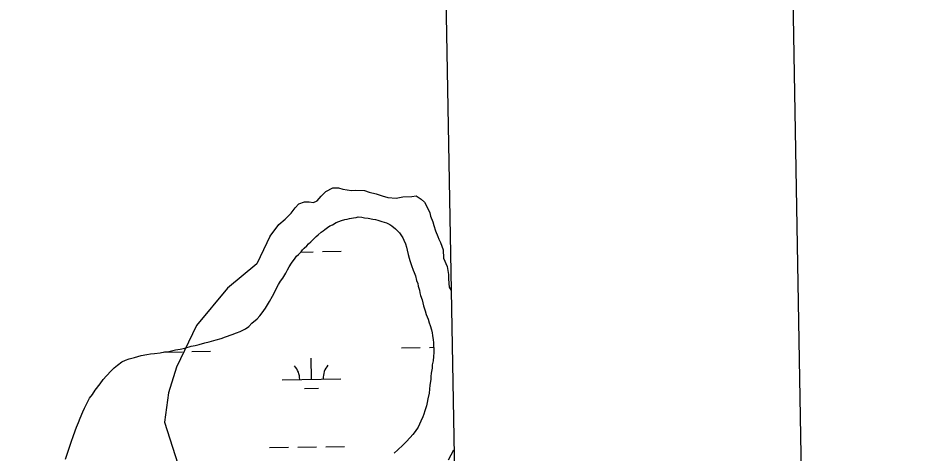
# Model space of a CAD drawing. Extents: x 3903937 to 3942190, y 260677 to 286651.
# Drawn here: x 3939241 to 3940763, y 272978 to 273720 of the extents above; entities that cross this region are included whole.
import ezdxf

# ---------------------------------------------------------------- set-up
doc = ezdxf.new("R2010")
doc.units = 0
for name, color, linetype in [('V-ANNO-SYMB', 7, 'Continuous'), ('V-GRID-FRAM', 7, 'Continuous'), ('V-RIVR-EDGE', 7, 'Continuous'), ('V-WETL-SWMP', 7, 'Continuous')]:
    doc.layers.add(name, color=color, linetype=linetype)

msp = doc.modelspace()

# ---------------------------------------------------------------- linework, layer by layer
at = {"layer": 'V-ANNO-SYMB'}
msp.add_lwpolyline([(3907684.46, 261933.336), (3940762.537, 262515.566), (3940359.2290000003, 285428.592), (3907281.1520000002, 284846.36100000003), (3907684.46, 261933.336)], dxfattribs=at)
at = {"layer": 'V-GRID-FRAM'}
msp.add_lwpolyline([(3907892.224, 284196.099), (3939773.201, 284757.23600000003), (3940101.116, 266577.619), (3908204.273, 266016.203), (3907892.224, 284196.099)], dxfattribs=at)
at = {"layer": 'V-RIVR-EDGE'}
for points in [[(3939672.22671564, 273347.91365029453), (3939686.5295592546, 273367.93763135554), (3939697.685777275, 273377.09145126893), (3939707.6977678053, 273387.38949867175), (3939714.56313274, 273396.5433185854), (3939721.1424408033, 273403.12262664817), (3939730.582317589, 273406.84136598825), (3939738.5919100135, 273406.5553091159), (3939745.743331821, 273405.41108162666), (3939752.322639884, 273408.2716503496), (3939759.188004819, 273416.28124277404), (3939766.911540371, 273424.2908351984), (3939778.9259290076, 273430.58408638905), (3939788.365805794, 273430.58408638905), (3939796.0893413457, 273428.2956314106), (3939810.6782418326, 273425.72111956), (3939818.1157205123, 273426.2932333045), (3939832.990677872, 273425.72111956), (3939840.714213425, 273423.1466077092), (3939852.7286020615, 273419.99998211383), (3939863.026649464, 273416.8533565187), (3939873.0386399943, 273413.99278779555), (3939886.7693698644, 273412.84856030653), (3939898.4977016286, 273415.1370152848), (3939913.658715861, 273415.70912902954), (3939921.096194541, 273416.8533565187), (3939929.391843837, 273410.84616220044), (3939935.3990381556, 273406.2692522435), (3939940.5480618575, 273396.5433185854), (3939944.266801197, 273387.67555554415), (3939945.6970855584, 273381.9544180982), (3939949.7018817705, 273372.22848443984), (3939951.4182230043, 273366.22129012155), (3939953.992734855, 273357.0674702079), (3939957.9975310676, 273347.6275934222), (3939959.9999291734, 273342.7646265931), (3939962.860497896, 273337.3295460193), (3939965.1489528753, 273330.7502379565), (3939967.1513509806, 273324.74304363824), (3939967.7234647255, 273310.4402000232), (3939974.016715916, 273296.4234132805), (3939976.3051708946, 273282.6926834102), (3939976.591227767, 273275.54126160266), (3939976.877284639, 273267.2456123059), (3939977.4493983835, 273261.2384179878), (3939980.5960239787, 273255.2312236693)], [(3939672.2267156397, 273348.77182091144), (3939649.3421658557, 273300.71426636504), (3939598.996156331, 273259.52207675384), (3939546.361691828, 273195.44533735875), (3939512.0348671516, 273124.5032330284), (3939498.3041372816, 273081.022588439), (3939491.4387723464, 273030.67657891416), (3939514.3233221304, 272959.7344745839)], [(3939976.5912277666, 272966.599839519), (3939985.5710034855, 272983.4369189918)]]:
    msp.add_lwpolyline(points, dxfattribs=at)
at = {"layer": 'V-WETL-SWMP'}
for p, q in [((3939818.563, 273380.017), (3939822.427, 273380.71)), ((3939822.427, 273380.71), (3939828.201, 273380.59500000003)), ((3939828.201, 273380.59499999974), (3939833.181, 273379.3409999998)), ((3939769.71, 273362.891), (3939773.612, 273365.5089999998)), ((3939773.612, 273365.5089999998), (3939778.269, 273367.341)), ((3939778.269, 273367.341), (3939784.8880000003, 273371.05999999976)), ((3939784.8880000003, 273371.05999999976), (3939789.16, 273372.8999999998)), ((3939789.16, 273372.8999999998), (3939793.432, 273374.741)), ((3939793.432, 273374.741), (3939799.628, 273376.543)), ((3939799.628, 273376.543), (3939803.1070000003, 273377.244)), ((3939803.1070000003, 273377.2439999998), (3939807.356, 273377.929)), ((3939807.356, 273377.929), (3939814.315, 273379.3309999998)), ((3939814.315, 273379.3309999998), (3939818.563, 273380.017)), ((3939833.181, 273379.3409999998), (3939838.946, 273378.8419999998)), ((3939838.946, 273378.842), (3939846.998, 273377.14199999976)), ((3939846.998, 273377.14199999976), (3939851.6010000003, 273376.2799999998)), ((3939851.6010000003, 273376.2799999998), (3939855.812, 273375.0419999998)), ((3939855.812, 273375.0419999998), (3939862.701, 273372.97999999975)), ((3939862.701, 273372.97999999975), (3939866.5270000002, 273371.749)), ((3939866.5270000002, 273371.749), (3939870.738, 273370.51)), ((3939870.738, 273370.51), (3939876.08, 273368.094)), ((3939876.08, 273368.094), (3939879.883, 273365.70799999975)), ((3939879.883, 273365.70799999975), (3939885.9420000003, 273360.58199999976)), ((3939750.538, 273347.48600000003), (3939754.063, 273350.496)), ((3939754.063, 273350.496), (3939759.1580000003, 273355.0149999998)), ((3939759.1580000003, 273355.0149999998), (3939762.2830000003, 273357.26299999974)), ((3939762.2830000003, 273357.26299999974), (3939765.023, 273359.51899999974)), ((3939765.023, 273359.51899999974), (3939769.71, 273362.891)), ((3939885.9420000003, 273360.58199999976), (3939889.3370000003, 273357.04999999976)), ((3939889.3370000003, 273357.05), (3939892.7320000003, 273353.517)), ((3939892.7320000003, 273353.517), (3939896.096, 273348.445)), ((3939737.1920000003, 273334.66000000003), (3939741.1180000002, 273338.4329999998)), ((3939741.1180000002, 273338.4329999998), (3939746.613, 273343.71399999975)), ((3939746.613, 273343.71399999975), (3939750.538, 273347.48599999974)), ((3939896.096, 273348.445), (3939898.3370000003, 273344.93499999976)), ((3939898.3370000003, 273344.93499999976), (3939899.807, 273341.44099999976)), ((3939899.807, 273341.44099999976), (3939903.1410000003, 273334.829)), ((3939903.1410000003, 273334.829), (3939904.566, 273329.0249999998)), ((3939720.284, 273316.9), (3939724.609, 273321.43400000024)), ((3939724.160106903, 273320.9634147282), (3939745.17981419, 273321.3333979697)), ((3939724.609, 273321.4339999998), (3939727.364, 273324.46)), ((3939727.364, 273324.46), (3939730.119, 273327.485)), ((3939730.119, 273327.485), (3939734.437, 273331.635)), ((3939734.437, 273331.635), (3939737.1920000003, 273334.66000000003)), ((3939761.177336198, 273321.61498205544), (3939793.1723802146, 273322.1781502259)), ((3939904.566, 273329.0249999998), (3939905.629, 273324.384)), ((3939905.629, 273324.384), (3939907.4, 273316.64799999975)), ((3939708.432, 273301.73499999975), (3939711.21, 273305.91499999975)), ((3939711.21, 273305.91499999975), (3939713.58, 273308.94799999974)), ((3939713.58, 273308.94799999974), (3939717.143, 273313.882)), ((3939717.143, 273313.882), (3939720.284, 273316.9)), ((3939907.4, 273316.64799999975), (3939909.202, 273310.452)), ((3939909.202, 273310.452), (3939910.2800000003, 273306.58)), ((3939910.2800000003, 273306.58), (3939912.105, 273301.53899999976)), ((3939698.473, 273284.99099999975), (3939701.667, 273290.703)), ((3939701.667, 273290.703), (3939704.461, 273295.65299999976)), ((3939704.461, 273295.65299999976), (3939708.432, 273301.73499999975)), ((3939912.105, 273301.53899999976), (3939913.191, 273298.052)), ((3939913.191, 273298.052), (3939916.117, 273290.2929999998)), ((3939916.117, 273290.2929999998), (3939917.573, 273286.02899999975)), ((3939689.731, 273271.30399999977), (3939693.302, 273276.6239999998)), ((3939693.302, 273276.6239999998), (3939698.473, 273284.99099999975)), ((3939917.573, 273286.02899999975), (3939919.767, 273280.21)), ((3939919.767, 273280.21), (3939921.924, 273272.4669999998)), ((3939681.7430000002, 273256.83199999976), (3939686.1520000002, 273265.6)), ((3939686.1520000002, 273265.6), (3939689.731, 273271.30399999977)), ((3939921.924, 273272.4669999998), (3939923.748, 273267.425)), ((3939923.748, 273267.425), (3939924.811, 273262.78399999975)), ((3939924.811, 273262.78399999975), (3939926.598, 273255.8179999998)), ((3939670.946, 273236.6399999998), (3939675.741, 273245.4)), ((3939675.741, 273245.4), (3939678.542, 273250.735)), ((3939678.542, 273250.735), (3939681.7430000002, 273256.83199999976)), ((3939926.598, 273255.8179999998), (3939927.276, 273251.1839999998)), ((3939927.276, 273251.1839999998), (3939928.731, 273246.92)), ((3939928.731, 273246.92), (3939931.2800000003, 273239.554)), ((3939663.789, 273225.2319999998), (3939667.3680000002, 273230.936)), ((3939667.3680000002, 273230.936), (3939670.946, 273236.6399999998)), ((3939931.2800000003, 273239.554), (3939932.328, 273234.143)), ((3939932.328, 273234.143), (3939933.768, 273229.109)), ((3939933.768, 273229.109), (3939936.294, 273220.588)), ((3939654.285, 273211.945), (3939658.24, 273217.256)), ((3939658.24, 273217.256), (3939663.789, 273225.232)), ((3939936.294, 273220.588), (3939938.481, 273214.385)), ((3939938.481, 273214.385), (3939941.407, 273206.626)), ((3939635.451, 273194.223), (3939640.947, 273199.504)), ((3939640.947, 273199.504), (3939649.5670000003, 273207.033)), ((3939649.5670000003, 273207.033), (3939654.285, 273211.945)), ((3939941.407, 273206.626), (3939943.594, 273200.422)), ((3939943.594, 273200.422), (3939945.042, 273195.77299999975)), ((3939607.065, 273180.1559999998), (3939614.4390000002, 273183.08899999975)), ((3939614.4390000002, 273183.08899999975), (3939621.035, 273185.65299999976)), ((3939621.035, 273185.653), (3939629.594, 273190.104)), ((3939629.594, 273190.104), (3939635.451, 273194.223)), ((3939945.042, 273195.77299999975), (3939947.198, 273188.03)), ((3939947.198, 273188.03), (3939948.253, 273183.003)), ((3939948.253, 273183.003), (3939948.931, 273178.37)), ((3939560.582, 273166.063), (3939567.933, 273167.842)), ((3939567.933, 273167.842), (3939579.933, 273171.069)), ((3939579.933, 273171.069), (3939588.069, 273173.6019999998)), ((3939588.069, 273173.6019999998), (3939595.8200000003, 273176.14400000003)), ((3939595.8200000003, 273176.14399999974), (3939607.065, 273180.1559999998)), ((3939948.931, 273178.37), (3939949.94, 273171.034)), ((3939949.94, 273171.034), (3939950.6180000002, 273166.3999999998)), ((3939499.074, 273151.499), (3939510.674, 273153.964)), ((3939510.674, 273153.96399999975), (3939518.4020000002, 273155.34999999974)), ((3939518.4020000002, 273155.35), (3939526.523, 273157.114)), ((3939526.523, 273157.11399999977), (3939537.3680000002, 273160.36399999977)), ((3939537.3680000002, 273160.36399999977), (3939543.941, 273161.77299999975)), ((3939543.941, 273161.773), (3939550.515, 273163.1829999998)), ((3939550.515, 273163.1829999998), (3939560.582, 273166.063)), ((3939896.0871447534, 273157.4628375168), (3939928.08218877, 273158.0260056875)), ((3939944.0797107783, 273158.3075897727), (3939951.0508649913, 273158.4302941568)), ((3939950.6180000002, 273166.3999999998), (3939950.927, 273162.544)), ((3939950.927, 273162.544), (3939951.159, 273154.83899999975)), ((3939951.159, 273154.83899999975), (3939951.059, 273149.8359999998)), ((3939425.235, 273136.41000000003), (3939431.054, 273138.604)), ((3939431.054, 273138.604), (3939440.344, 273141.11499999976)), ((3939440.344, 273141.11499999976), (3939446.156, 273142.924)), ((3939446.156, 273142.924), (3939451.9590000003, 273144.34899999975)), ((3939451.9590000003, 273144.34899999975), (3939461.619, 273146.083)), ((3939461.619, 273146.083), (3939467.808, 273147.49999999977)), ((3939467.808, 273147.49999999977), (3939474.366, 273148.139)), ((3939474.366, 273148.139), (3939484.396, 273149.09500000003)), ((3939484.396, 273149.09500000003), (3939491.362, 273150.882)), ((3939490.2420095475, 273150.31926045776), (3939522.237053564, 273150.8824286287)), ((3939491.362, 273150.88199999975), (3939499.074, 273151.499)), ((3939538.234575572, 273151.1640127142), (3939570.229619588, 273151.72718088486)), ((3939742.4120958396, 273104.00803072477), (3939741.7785316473, 273140.00245524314)), ((3939950.9220000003, 273142.908), (3939949.9990000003, 273135.2259999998)), ((3939951.059, 273149.8359999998), (3939950.9220000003, 273142.908)), ((3939400.6210000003, 273118.4169999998), (3939405.731, 273123.7059999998)), ((3939405.731, 273123.7059999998), (3939411.211, 273128.218)), ((3939411.211, 273128.218), (3939419.024, 273133.83799999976)), ((3939419.024, 273133.83799999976), (3939425.235, 273136.41000000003)), ((3939948.215, 273122.94), (3939946.8850000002, 273114.11099999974)), ((3939948.715, 273128.7059999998), (3939948.215, 273122.94)), ((3939949.9990000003, 273135.2259999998), (3939948.715, 273128.7059999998)), ((3939386.845, 273103.29), (3939392.363, 273109.7259999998)), ((3939392.363, 273109.7259999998), (3939400.6210000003, 273118.4169999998)), ((3939946.008, 273108.7379999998), (3939945.9080000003, 273103.73499999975)), ((3939946.8850000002, 273114.11099999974), (3939946.008, 273108.7379999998)), ((3939373.392, 273085.076), (3939381.696, 273096.07699999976)), ((3939381.696, 273096.07699999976), (3939386.845, 273103.29)), ((3939692.419839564, 273103.1280804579), (3939792.4043521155, 273104.8879809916)), ((3939944.555, 273093.751), (3939943.6550000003, 273087.224)), ((3939945.9080000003, 273103.73499999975), (3939944.555, 273093.751)), ((3939363.8880000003, 273071.789), (3939368.636, 273078.23999999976)), ((3939368.636, 273078.23999999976), (3939373.392, 273085.076)), ((3939730.6855245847, 273088.3682325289), (3939754.6818075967, 273088.79060865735)), ((3939943.133, 273080.30399999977), (3939941.017, 273070.72000000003)), ((3939943.6550000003, 273087.224), (3939943.133, 273080.30399999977)), ((3939355.076, 273054.638), (3939358.293, 273061.5049999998)), ((3939358.293, 273061.5049999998), (3939363.8880000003, 273071.789)), ((3939940.125, 273064.57799999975), (3939938.848, 273058.4429999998)), ((3939941.017, 273070.72000000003), (3939940.125, 273064.57799999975)), ((3939347.427, 273037.849), (3939352.252, 273048.14899999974)), ((3939352.252, 273048.14899999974), (3939355.076, 273054.638)), ((3939935.986, 273050.02899999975), (3939933.947, 273044.294)), ((3939938.848, 273058.4429999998), (3939935.986, 273050.02899999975)), ((3939344.58, 273030.2049999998), (3939347.427, 273037.849)), ((3939929.091, 273032.4549999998), (3939927.06, 273027.10499999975)), ((3939932.316, 273039.7059999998), (3939929.091, 273032.4549999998)), ((3939933.947, 273044.294), (3939932.316, 273039.7059999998)), ((3939336.44, 273008.03499999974), (3939341.7260000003, 273022.176)), ((3939341.7260000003, 273022.176), (3939344.58, 273030.2049999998)), ((3939924.659, 273022.532), (3939919.503, 273014.934)), ((3939927.06, 273027.10499999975), (3939924.659, 273022.532)), ((3939332.361, 272996.56599999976), (3939336.44, 273008.03499999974)), ((3939910.829, 273004.711), (3939904.133, 272997.143)), ((3939915.17, 273010.0149999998), (3939910.829, 273004.711)), ((3939919.503, 273014.934), (3939915.17, 273010.0149999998)), ((3939326.629, 272979.354), (3939332.361, 272996.56599999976)), ((3939671.04695325, 272987.3020004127), (3939703.041997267, 272987.8651685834)), ((3939719.0395192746, 272988.1467526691), (3939751.034563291, 272988.7099208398)), ((3939767.032085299, 272988.9915049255), (3939799.0271293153, 272989.55467309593)), ((3939898.631, 272991.4769999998), (3939890.003, 272983.5629999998)), ((3939904.133, 272997.143), (3939898.631, 272991.4769999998)), ((3939322.936, 272967.876), (3939326.629, 272979.354)), ((3939890.003, 272983.563), (3939883.345, 272977.92))]:
    msp.add_line(p, q, dxfattribs=at)
for centre, radius, start, end in [((3939687.169359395, 273103.5105396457), 35.24628790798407, 0.23658072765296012, 41.78023906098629), ((3939797.6381201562, 273105.45498110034), 35.24628790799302, 140.23657772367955, 181.78023605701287)]:
    msp.add_arc(centre, radius, start, end, dxfattribs=at)

doc.saveas('drawing.dxf')
